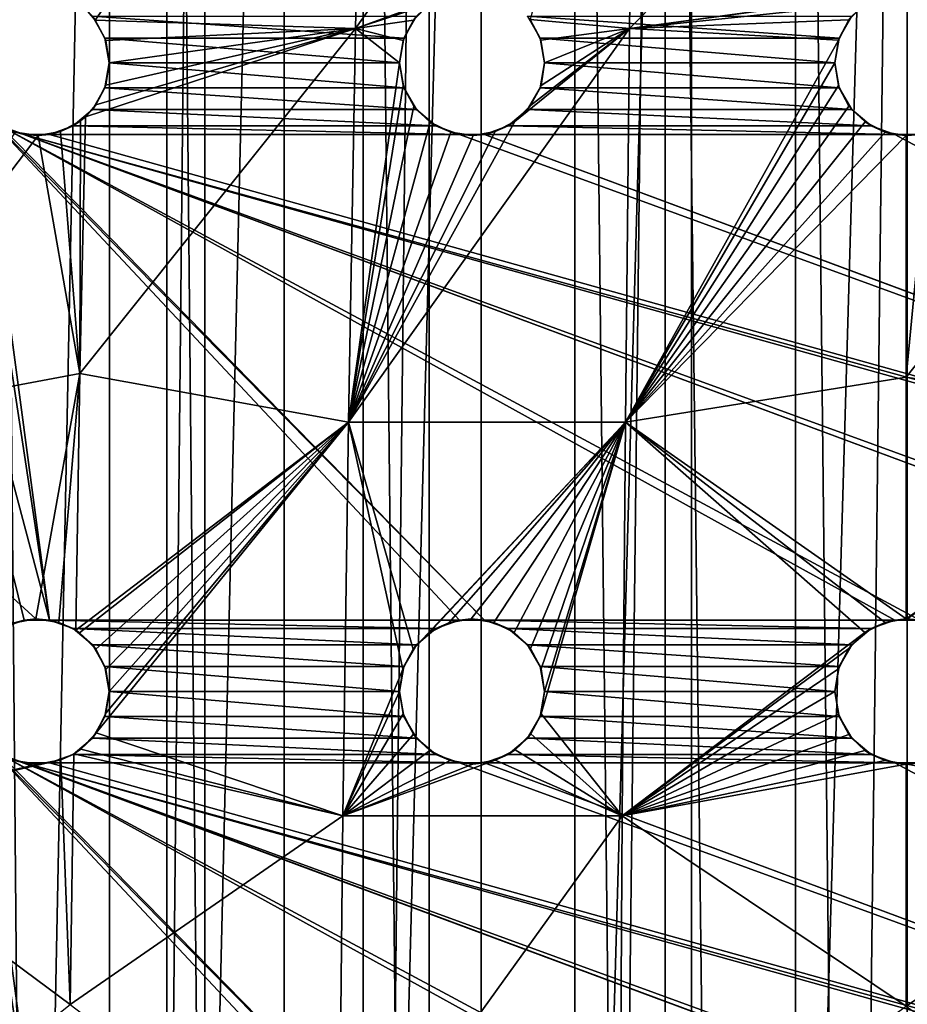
# Model space of a CAD drawing. Header units: millimetres. Extents: x -182 to 217, y -96 to 236.
# Tile 446 of 458: x 148 to 157, y 202 to 212. Entities that reach past the tile are written whole.
import ezdxf

# ---------------------------------------------------------------- set-up
doc = ezdxf.new("R2010")
doc.units = ezdxf.units.MM
doc.header["$LTSCALE"] = 52.148148
for name, color, linetype in [('1029', 7, 'CONTINUOUS'), ('1030', 7, 'CONTINUOUS'), ('1032', 7, 'CONTINUOUS'), ('1039', 7, 'CONTINUOUS'), ('1044', 7, 'CONTINUOUS'), ('1047', 7, 'CONTINUOUS'), ('1048', 7, 'CONTINUOUS'), ('1049', 7, 'CONTINUOUS'), ('1050', 7, 'CONTINUOUS'), ('1065', 7, 'CONTINUOUS'), ('1066', 7, 'CONTINUOUS'), ('1067', 7, 'CONTINUOUS'), ('1068', 7, 'CONTINUOUS'), ('1083', 7, 'CONTINUOUS'), ('1084', 7, 'CONTINUOUS'), ('1085', 7, 'CONTINUOUS'), ('1086', 7, 'CONTINUOUS'), ('1135', 7, 'CONTINUOUS')]:
    doc.layers.add(name, color=color, linetype=linetype)

msp = doc.modelspace()

# ---------------------------------------------------------------- linework, layer by layer
at = {"layer": '1029', "color": 7, "linetype": 'CONTINUOUS', "true_color": 0xaaaaaa}
for points in [[(149.986, 25.5, -8.256), (147.845, 25.5, -6.944), (149.986, 233.5, -8.256), (149.986, 25.5, -8.256)], [(149.986, 233.5, -8.256), (147.845, 25.5, -6.944), (147.845, 233.5, -6.944), (149.986, 233.5, -8.256)], [(152.306, 25.5, -9.217), (149.986, 25.5, -8.256), (152.306, 233.5, -9.217), (152.306, 25.5, -9.217)], [(152.306, 233.5, -9.217), (149.986, 25.5, -8.256), (149.986, 233.5, -8.256), (152.306, 233.5, -9.217)], [(154.747, 25.5, -9.803), (152.306, 25.5, -9.217), (154.747, 233.5, -9.803), (154.747, 25.5, -9.803)], [(154.747, 233.5, -9.803), (152.306, 25.5, -9.217), (152.306, 233.5, -9.217), (154.747, 233.5, -9.803)], [(157.25, 25.5, -10), (154.747, 25.5, -9.803), (157.25, 233.5, -10), (157.25, 25.5, -10)], [(157.25, 233.5, -10), (154.747, 25.5, -9.803), (154.747, 233.5, -9.803), (157.25, 233.5, -10)], [(159.753, 25.5, -9.803), (157.25, 25.5, -10), (159.753, 233.5, -9.803), (159.753, 25.5, -9.803)], [(159.753, 233.5, -9.803), (157.25, 25.5, -10), (157.25, 233.5, -10), (159.753, 233.5, -9.803)]]:
    msp.add_3dface(points, dxfattribs=at)
at = {"layer": '1030', "color": 7, "linetype": 'CONTINUOUS', "true_color": 0xaaaaaa}
for points in [[(147.845, 25.5, 18.944), (149.986, 25.5, 20.256), (149.986, 233.5, 20.256), (147.845, 25.5, 18.944)], [(147.845, 233.5, 18.944), (147.845, 25.5, 18.944), (149.986, 233.5, 20.256), (147.845, 233.5, 18.944)], [(149.986, 25.5, 20.256), (152.306, 25.5, 21.217), (152.306, 233.5, 21.217), (149.986, 25.5, 20.256)], [(149.986, 233.5, 20.256), (149.986, 25.5, 20.256), (152.306, 233.5, 21.217), (149.986, 233.5, 20.256)], [(152.306, 25.5, 21.217), (154.747, 25.5, 21.803), (154.747, 233.5, 21.803), (152.306, 25.5, 21.217)], [(152.306, 233.5, 21.217), (152.306, 25.5, 21.217), (154.747, 233.5, 21.803), (152.306, 233.5, 21.217)], [(154.747, 25.5, 21.803), (157.25, 25.5, 22), (154.747, 233.5, 21.803), (154.747, 25.5, 21.803)], [(154.747, 233.5, 21.803), (157.25, 25.5, 22), (157.25, 233.5, 22), (154.747, 233.5, 21.803)], [(157.25, 25.5, 22), (159.753, 25.5, 21.803), (157.25, 233.5, 22), (157.25, 25.5, 22)], [(157.25, 233.5, 22), (159.753, 25.5, 21.803), (159.753, 233.5, 21.803), (157.25, 233.5, 22)]]:
    msp.add_3dface(points, dxfattribs=at)
at = {"layer": '1032', "color": 7, "linetype": 'CONTINUOUS', "true_color": 0xaaaaaa}
for points in [[(147.768, 25.5, -4.3), (149.593, 25.5, -5.72), (147.768, 233.5, -4.3), (147.768, 25.5, -4.3)], [(149.593, 25.5, -5.72), (149.593, 233.5, -5.72), (147.768, 233.5, -4.3), (149.593, 25.5, -5.72)], [(149.593, 25.5, -5.72), (151.626, 25.5, -6.821), (149.593, 233.5, -5.72), (149.593, 25.5, -5.72)], [(151.626, 25.5, -6.821), (151.626, 233.5, -6.821), (149.593, 233.5, -5.72), (151.626, 25.5, -6.821)], [(151.626, 25.5, -6.821), (153.813, 25.5, -7.572), (151.626, 233.5, -6.821), (151.626, 25.5, -6.821)], [(153.813, 25.5, -7.572), (153.813, 233.5, -7.572), (151.626, 233.5, -6.821), (153.813, 25.5, -7.572)], [(153.813, 25.5, -7.572), (156.094, 25.5, -7.952), (153.813, 233.5, -7.572), (153.813, 25.5, -7.572)], [(156.094, 25.5, -7.952), (156.094, 233.5, -7.952), (153.813, 233.5, -7.572), (156.094, 25.5, -7.952)], [(156.094, 25.5, -7.952), (158.406, 25.5, -7.952), (156.094, 233.5, -7.952), (156.094, 25.5, -7.952)], [(158.406, 25.5, -7.952), (158.406, 233.5, -7.952), (156.094, 233.5, -7.952), (158.406, 25.5, -7.952)]]:
    msp.add_3dface(points, dxfattribs=at)
at = {"layer": '1039', "color": 7, "linetype": 'CONTINUOUS', "true_color": 0xc8c8c8}
for points in [[(144.601, 220.5, 12), (147.545, 211.743, 12), (148.38, 206.239, 12), (144.601, 220.5, 12)], [(144.601, 220.5, 12), (147.545, 205.243, 12), (148.38, 199.739, 12), (144.601, 220.5, 12)], [(147.875, 206.15, 12), (144.601, 220.5, 12), (148.12, 206.239, 12), (147.875, 206.15, 12)], [(148.12, 206.239, 12), (144.601, 220.5, 12), (148.38, 206.239, 12), (148.12, 206.239, 12)], [(144.601, 220.5, 12), (147.5, 199, 12), (148.12, 193.239, 12), (144.601, 220.5, 12)], [(147.875, 199.65, 12), (144.601, 220.5, 12), (148.12, 199.739, 12), (147.875, 199.65, 12)], [(148.12, 199.739, 12), (144.601, 220.5, 12), (148.38, 199.739, 12), (148.12, 199.739, 12)], [(147.875, 193.15, 12), (144.601, 220.5, 12), (148.12, 193.239, 12), (147.875, 193.15, 12)], [(148.955, 212.257, 12), (148.825, 212.482, 12), (152.045, 212.257, 12), (148.955, 212.257, 12)], [(152.045, 212.257, 12), (148.825, 212.482, 12), (152.175, 212.482, 12), (152.045, 212.257, 12)], [(153.455, 212.257, 12), (153.325, 212.482, 12), (156.545, 212.257, 12), (153.455, 212.257, 12)], [(156.545, 212.257, 12), (153.325, 212.482, 12), (156.675, 212.482, 12), (156.545, 212.257, 12)], [(149, 212, 12), (148.955, 212.257, 12), (152, 212, 12), (149, 212, 12)], [(152, 212, 12), (148.955, 212.257, 12), (152.045, 212.257, 12), (152, 212, 12)], [(153.5, 212, 12), (153.455, 212.257, 12), (156.5, 212, 12), (153.5, 212, 12)], [(156.5, 212, 12), (153.455, 212.257, 12), (156.545, 212.257, 12), (156.5, 212, 12)], [(148.955, 211.743, 12), (149, 212, 12), (152.045, 211.743, 12), (148.955, 211.743, 12)], [(152.045, 211.743, 12), (149, 212, 12), (152, 212, 12), (152.045, 211.743, 12)], [(153.455, 211.743, 12), (153.5, 212, 12), (156.545, 211.743, 12), (153.455, 211.743, 12)], [(156.545, 211.743, 12), (153.5, 212, 12), (156.5, 212, 12), (156.545, 211.743, 12)], [(147.545, 211.743, 12), (147.675, 211.518, 12), (148.38, 206.239, 12), (147.545, 211.743, 12)], [(148.825, 211.518, 12), (148.955, 211.743, 12), (152.175, 211.518, 12), (148.825, 211.518, 12)], [(152.175, 211.518, 12), (148.955, 211.743, 12), (152.045, 211.743, 12), (152.175, 211.518, 12)], [(153.325, 211.518, 12), (153.455, 211.743, 12), (156.675, 211.518, 12), (153.325, 211.518, 12)], [(156.675, 211.518, 12), (153.455, 211.743, 12), (156.545, 211.743, 12), (156.675, 211.518, 12)], [(147.675, 211.518, 12), (147.875, 211.35, 12), (152.88, 206.239, 12), (147.675, 211.518, 12)], [(148.38, 206.239, 12), (147.675, 211.518, 12), (152.62, 206.239, 12), (148.38, 206.239, 12)], [(152.62, 206.239, 12), (147.675, 211.518, 12), (152.88, 206.239, 12), (152.62, 206.239, 12)], [(148.625, 211.35, 12), (148.825, 211.518, 12), (152.375, 211.35, 12), (148.625, 211.35, 12)], [(152.375, 211.35, 12), (148.825, 211.518, 12), (152.175, 211.518, 12), (152.375, 211.35, 12)], [(153.125, 211.35, 12), (153.325, 211.518, 12), (156.875, 211.35, 12), (153.125, 211.35, 12)], [(156.875, 211.35, 12), (153.325, 211.518, 12), (156.675, 211.518, 12), (156.875, 211.35, 12)], [(152.88, 206.239, 12), (147.875, 211.35, 12), (157.12, 206.239, 12), (152.88, 206.239, 12)], [(157.12, 206.239, 12), (147.875, 211.35, 12), (157.38, 206.239, 12), (157.12, 206.239, 12)], [(157.38, 206.239, 12), (147.875, 211.35, 12), (161.62, 206.239, 12), (157.38, 206.239, 12)], [(147.875, 211.35, 12), (148.12, 211.261, 12), (161.62, 206.239, 12), (147.875, 211.35, 12)], [(148.12, 211.261, 12), (148.38, 211.261, 12), (166.38, 206.239, 12), (148.12, 211.261, 12)], [(161.88, 206.239, 12), (161.62, 206.239, 12), (148.12, 211.261, 12), (161.88, 206.239, 12)], [(161.88, 206.239, 12), (148.12, 211.261, 12), (166.12, 206.239, 12), (161.88, 206.239, 12)], [(166.12, 206.239, 12), (148.12, 211.261, 12), (166.38, 206.239, 12), (166.12, 206.239, 12)], [(148.38, 211.261, 12), (148.625, 211.35, 12), (152.62, 211.261, 12), (148.38, 211.261, 12)], [(148.38, 211.261, 12), (152.62, 211.261, 12), (166.38, 206.239, 12), (148.38, 211.261, 12)], [(152.62, 211.261, 12), (148.625, 211.35, 12), (152.375, 211.35, 12), (152.62, 211.261, 12)], [(152.62, 211.261, 12), (152.88, 211.261, 12), (166.38, 206.239, 12), (152.62, 211.261, 12)], [(152.88, 211.261, 12), (153.125, 211.35, 12), (157.12, 211.261, 12), (152.88, 211.261, 12)], [(166.625, 206.15, 12), (166.38, 206.239, 12), (152.88, 211.261, 12), (166.625, 206.15, 12)], [(152.88, 211.261, 12), (157.12, 211.261, 12), (166.625, 206.15, 12), (152.88, 211.261, 12)], [(157.12, 211.261, 12), (153.125, 211.35, 12), (156.875, 211.35, 12), (157.12, 211.261, 12)], [(157.12, 211.261, 12), (157.38, 211.261, 12), (166.625, 206.15, 12), (157.12, 211.261, 12)], [(148.625, 206.15, 12), (148.38, 206.239, 12), (152.375, 206.15, 12), (148.625, 206.15, 12)], [(152.375, 206.15, 12), (148.38, 206.239, 12), (152.62, 206.239, 12), (152.375, 206.15, 12)], [(153.125, 206.15, 12), (152.88, 206.239, 12), (156.875, 206.15, 12), (153.125, 206.15, 12)], [(156.875, 206.15, 12), (152.88, 206.239, 12), (157.12, 206.239, 12), (156.875, 206.15, 12)], [(148.825, 205.982, 12), (148.625, 206.15, 12), (152.175, 205.982, 12), (148.825, 205.982, 12)], [(152.175, 205.982, 12), (148.625, 206.15, 12), (152.375, 206.15, 12), (152.175, 205.982, 12)], [(153.325, 205.982, 12), (153.125, 206.15, 12), (156.675, 205.982, 12), (153.325, 205.982, 12)], [(156.675, 205.982, 12), (153.125, 206.15, 12), (156.875, 206.15, 12), (156.675, 205.982, 12)], [(148.955, 205.757, 12), (148.825, 205.982, 12), (152.045, 205.757, 12), (148.955, 205.757, 12)], [(152.045, 205.757, 12), (148.825, 205.982, 12), (152.175, 205.982, 12), (152.045, 205.757, 12)], [(153.455, 205.757, 12), (153.325, 205.982, 12), (156.545, 205.757, 12), (153.455, 205.757, 12)], [(156.545, 205.757, 12), (153.325, 205.982, 12), (156.675, 205.982, 12), (156.545, 205.757, 12)], [(149, 205.5, 12), (148.955, 205.757, 12), (152, 205.5, 12), (149, 205.5, 12)], [(152, 205.5, 12), (148.955, 205.757, 12), (152.045, 205.757, 12), (152, 205.5, 12)], [(153.5, 205.5, 12), (153.455, 205.757, 12), (156.5, 205.5, 12), (153.5, 205.5, 12)], [(156.5, 205.5, 12), (153.455, 205.757, 12), (156.545, 205.757, 12), (156.5, 205.5, 12)], [(148.955, 205.243, 12), (149, 205.5, 12), (152.045, 205.243, 12), (148.955, 205.243, 12)], [(152.045, 205.243, 12), (149, 205.5, 12), (152, 205.5, 12), (152.045, 205.243, 12)], [(153.455, 205.243, 12), (153.5, 205.5, 12), (156.545, 205.243, 12), (153.455, 205.243, 12)], [(156.545, 205.243, 12), (153.5, 205.5, 12), (156.5, 205.5, 12), (156.545, 205.243, 12)], [(147.545, 205.243, 12), (147.675, 205.018, 12), (148.38, 199.739, 12), (147.545, 205.243, 12)], [(148.825, 205.018, 12), (148.955, 205.243, 12), (152.175, 205.018, 12), (148.825, 205.018, 12)], [(152.175, 205.018, 12), (148.955, 205.243, 12), (152.045, 205.243, 12), (152.175, 205.018, 12)], [(153.325, 205.018, 12), (153.455, 205.243, 12), (156.675, 205.018, 12), (153.325, 205.018, 12)], [(156.675, 205.018, 12), (153.455, 205.243, 12), (156.545, 205.243, 12), (156.675, 205.018, 12)], [(147.675, 205.018, 12), (147.875, 204.85, 12), (152.88, 199.739, 12), (147.675, 205.018, 12)], [(148.38, 199.739, 12), (147.675, 205.018, 12), (152.62, 199.739, 12), (148.38, 199.739, 12)], [(152.62, 199.739, 12), (147.675, 205.018, 12), (152.88, 199.739, 12), (152.62, 199.739, 12)], [(148.625, 204.85, 12), (148.825, 205.018, 12), (152.375, 204.85, 12), (148.625, 204.85, 12)], [(152.375, 204.85, 12), (148.825, 205.018, 12), (152.175, 205.018, 12), (152.375, 204.85, 12)], [(153.125, 204.85, 12), (153.325, 205.018, 12), (156.875, 204.85, 12), (153.125, 204.85, 12)], [(156.875, 204.85, 12), (153.325, 205.018, 12), (156.675, 205.018, 12), (156.875, 204.85, 12)], [(152.88, 199.739, 12), (147.875, 204.85, 12), (157.12, 199.739, 12), (152.88, 199.739, 12)], [(157.12, 199.739, 12), (147.875, 204.85, 12), (157.38, 199.739, 12), (157.12, 199.739, 12)], [(157.38, 199.739, 12), (147.875, 204.85, 12), (161.62, 199.739, 12), (157.38, 199.739, 12)], [(147.875, 204.85, 12), (148.12, 204.761, 12), (161.62, 199.739, 12), (147.875, 204.85, 12)], [(148.38, 204.761, 12), (148.625, 204.85, 12), (152.62, 204.761, 12), (148.38, 204.761, 12)], [(152.62, 204.761, 12), (148.625, 204.85, 12), (152.375, 204.85, 12), (152.62, 204.761, 12)], [(152.88, 204.761, 12), (153.125, 204.85, 12), (157.12, 204.761, 12), (152.88, 204.761, 12)], [(157.12, 204.761, 12), (153.125, 204.85, 12), (156.875, 204.85, 12), (157.12, 204.761, 12)], [(148.12, 204.761, 12), (148.38, 204.761, 12), (166.38, 199.739, 12), (148.12, 204.761, 12)], [(161.88, 199.739, 12), (161.62, 199.739, 12), (148.12, 204.761, 12), (161.88, 199.739, 12)], [(161.88, 199.739, 12), (148.12, 204.761, 12), (166.12, 199.739, 12), (161.88, 199.739, 12)], [(166.12, 199.739, 12), (148.12, 204.761, 12), (166.38, 199.739, 12), (166.12, 199.739, 12)], [(148.38, 204.761, 12), (152.62, 204.761, 12), (166.38, 199.739, 12), (148.38, 204.761, 12)], [(152.62, 204.761, 12), (152.88, 204.761, 12), (166.38, 199.739, 12), (152.62, 204.761, 12)], [(166.625, 199.65, 12), (166.38, 199.739, 12), (152.88, 204.761, 12), (166.625, 199.65, 12)], [(152.88, 204.761, 12), (157.12, 204.761, 12), (166.625, 199.65, 12), (152.88, 204.761, 12)], [(157.12, 204.761, 12), (157.38, 204.761, 12), (166.625, 199.65, 12), (157.12, 204.761, 12)]]:
    msp.add_3dface(points, dxfattribs=at)
at = {"layer": '1044', "color": 7, "linetype": 'CONTINUOUS', "true_color": 0xc8c8c8}
for points in [[(146.073, 212.357, 14.852), (148.84, 215.352, 15.033), (146.148, 216.429, 14.462), (146.073, 212.357, 14.852)], [(148.855, 212.443, 15.545), (151.633, 216.429, 15.106), (148.778, 212.533, 15.513), (148.855, 212.443, 15.545)], [(151.544, 212.357, 16.041), (151.633, 216.429, 15.106), (148.855, 212.443, 15.545), (151.544, 212.357, 16.041)], [(151.544, 212.357, 16.041), (154.428, 216.429, 15.27), (151.633, 216.429, 15.106), (151.544, 212.357, 16.041)], [(154.428, 216.429, 15.27), (151.544, 212.357, 16.041), (152.513, 212.712, 16.088), (154.428, 216.429, 15.27)], [(154.377, 212.357, 16.345), (154.428, 216.429, 15.27), (153.352, 212.447, 16.238), (154.377, 212.357, 16.345)], [(154.377, 212.357, 16.345), (157.239, 215.25, 15.671), (154.428, 216.429, 15.27), (154.377, 212.357, 16.345)], [(148.84, 215.352, 15.033), (146.073, 212.357, 14.852), (148.006, 212.709, 15.315), (148.84, 215.352, 15.033)], [(157.238, 212.75, 16.348), (157.239, 215.25, 15.671), (154.377, 212.357, 16.345), (157.238, 212.75, 16.348)], [(152.513, 212.712, 16.088), (151.544, 212.357, 16.041), (152.308, 212.606, 16.088), (152.513, 212.712, 16.088)], [(157.238, 212.75, 16.348), (154.377, 212.357, 16.345), (157.022, 212.714, 16.356), (157.238, 212.75, 16.348)], [(157.022, 212.714, 16.356), (154.377, 212.357, 16.345), (156.814, 212.611, 16.381), (157.022, 212.714, 16.356)], [(152.308, 212.606, 16.088), (151.544, 212.357, 16.041), (152.144, 212.441, 16.104), (152.308, 212.606, 16.088)], [(156.814, 212.611, 16.381), (154.377, 212.357, 16.345), (156.647, 212.446, 16.42), (156.814, 212.611, 16.381)], [(148.963, 212.232, 15.603), (151.544, 212.357, 16.041), (148.855, 212.443, 15.545), (148.963, 212.232, 15.603)], [(152.144, 212.441, 16.104), (151.544, 212.357, 16.041), (152.037, 212.233, 16.136), (152.144, 212.441, 16.104)], [(153.462, 212.236, 16.298), (154.377, 212.357, 16.345), (153.352, 212.447, 16.238), (153.462, 212.236, 16.298)], [(156.647, 212.446, 16.42), (154.377, 212.357, 16.345), (156.538, 212.236, 16.471), (156.647, 212.446, 16.42)], [(151.471, 208.286, 16.807), (151.544, 212.357, 16.041), (148.694, 208.788, 16.053), (151.471, 208.286, 16.807)], [(148.694, 208.788, 16.053), (151.544, 212.357, 16.041), (148.752, 211.443, 15.682), (148.694, 208.788, 16.053)], [(148.752, 211.443, 15.682), (151.544, 212.357, 16.041), (148.861, 211.565, 15.688), (148.752, 211.443, 15.682)], [(148.861, 211.565, 15.688), (151.544, 212.357, 16.041), (148.964, 211.77, 15.679), (148.861, 211.565, 15.688)], [(149, 212, 15.649), (151.544, 212.357, 16.041), (148.963, 212.232, 15.603), (149, 212, 15.649)], [(148.964, 211.77, 15.679), (151.544, 212.357, 16.041), (149, 212, 15.649), (148.964, 211.77, 15.679)], [(154.335, 208.286, 17.225), (154.377, 212.357, 16.345), (151.471, 208.286, 16.807), (154.335, 208.286, 17.225)], [(151.471, 208.286, 16.807), (154.377, 212.357, 16.345), (153.193, 211.395, 16.46), (151.471, 208.286, 16.807)], [(151.544, 212.357, 16.041), (151.471, 208.286, 16.807), (152, 212, 16.181), (151.544, 212.357, 16.041)], [(151.544, 212.357, 16.041), (152, 212, 16.181), (152.037, 212.233, 16.136), (151.544, 212.357, 16.041)], [(153.193, 211.395, 16.46), (154.377, 212.357, 16.345), (153.356, 211.558, 16.442), (153.193, 211.395, 16.46)], [(153.356, 211.558, 16.442), (154.377, 212.357, 16.345), (153.463, 211.766, 16.406), (153.356, 211.558, 16.442)], [(153.5, 212, 16.356), (154.377, 212.357, 16.345), (153.462, 212.236, 16.298), (153.5, 212, 16.356)], [(153.463, 211.766, 16.406), (154.377, 212.357, 16.345), (153.5, 212, 16.356), (153.463, 211.766, 16.406)], [(154.377, 212.357, 16.345), (154.335, 208.286, 17.225), (156.538, 212.236, 16.471), (154.377, 212.357, 16.345)], [(160.142, 208.286, 17.227), (160.1, 212.357, 16.347), (157.238, 208.75, 17.27), (160.142, 208.286, 17.227)], [(157.238, 208.75, 17.27), (160.1, 212.357, 16.347), (157.478, 211.285, 16.708), (157.238, 208.75, 17.27)], [(156.538, 212.236, 16.471), (154.335, 208.286, 17.225), (156.5, 212, 16.528), (156.538, 212.236, 16.471)], [(152, 212, 16.181), (151.471, 208.286, 16.807), (152.038, 211.766, 16.236), (152, 212, 16.181)], [(156.5, 212, 16.528), (154.335, 208.286, 17.225), (156.538, 211.765, 16.587), (156.5, 212, 16.528)], [(152.038, 211.766, 16.236), (151.471, 208.286, 16.807), (152.147, 211.554, 16.296), (152.038, 211.766, 16.236)], [(156.538, 211.765, 16.587), (154.335, 208.286, 17.225), (156.647, 211.554, 16.639), (156.538, 211.765, 16.587)], [(152.147, 211.554, 16.296), (151.471, 208.286, 16.807), (152.317, 211.388, 16.355), (152.147, 211.554, 16.296)], [(156.647, 211.554, 16.639), (154.335, 208.286, 17.225), (156.815, 211.389, 16.681), (156.647, 211.554, 16.639)], [(148.496, 211.292, 15.643), (148.694, 208.788, 16.053), (148.701, 211.401, 15.676), (148.496, 211.292, 15.643)], [(148.694, 208.788, 16.053), (148.752, 211.443, 15.682), (148.701, 211.401, 15.676), (148.694, 208.788, 16.053)], [(152.988, 211.289, 16.46), (151.471, 208.286, 16.807), (153.193, 211.395, 16.46), (152.988, 211.289, 16.46)], [(152.317, 211.388, 16.355), (151.471, 208.286, 16.807), (152.529, 211.283, 16.405), (152.317, 211.388, 16.355)], [(156.815, 211.389, 16.681), (154.335, 208.286, 17.225), (157.022, 211.285, 16.708), (156.815, 211.389, 16.681)], [(148.027, 211.284, 15.524), (146.012, 208.286, 15.172), (148.264, 211.25, 15.59), (148.027, 211.284, 15.524)], [(148.264, 211.25, 15.59), (148.694, 208.788, 16.053), (148.496, 211.292, 15.643), (148.264, 211.25, 15.59)], [(152.76, 211.25, 16.441), (151.471, 208.286, 16.807), (152.988, 211.289, 16.46), (152.76, 211.25, 16.441)], [(152.529, 211.283, 16.405), (151.471, 208.286, 16.807), (152.76, 211.25, 16.441), (152.529, 211.283, 16.405)], [(154.335, 208.286, 17.225), (157.238, 211.25, 16.717), (157.022, 211.285, 16.708), (154.335, 208.286, 17.225)], [(157.25, 211.25, 16.717), (157.238, 208.75, 17.27), (157.478, 211.285, 16.708), (157.25, 211.25, 16.717)], [(146.012, 208.286, 15.172), (148.694, 208.788, 16.053), (148.264, 211.25, 15.59), (146.012, 208.286, 15.172)], [(157.238, 208.75, 17.27), (157.238, 211.25, 16.717), (154.335, 208.286, 17.225), (157.238, 208.75, 17.27)], [(157.238, 211.25, 16.717), (157.238, 208.75, 17.27), (157.25, 211.25, 16.717), (157.238, 211.25, 16.717)], [(148.694, 208.788, 16.053), (146.012, 208.286, 15.172), (148.239, 206.25, 16.217), (148.694, 208.788, 16.053)], [(148.479, 206.214, 16.304), (148.694, 208.788, 16.053), (148.239, 206.25, 16.217), (148.479, 206.214, 16.304)], [(148.652, 206.133, 16.372), (148.694, 208.788, 16.053), (148.479, 206.214, 16.304), (148.652, 206.133, 16.372)], [(148.652, 206.133, 16.372), (151.471, 208.286, 16.807), (148.694, 208.788, 16.053), (148.652, 206.133, 16.372)], [(157.238, 206.25, 17.747), (157.238, 208.75, 17.27), (154.335, 208.286, 17.225), (157.238, 206.25, 17.747)], [(157.238, 206.25, 17.747), (160.142, 208.286, 17.227), (157.238, 208.75, 17.27), (157.238, 206.25, 17.747)], [(148.239, 206.25, 16.217), (146.012, 208.286, 15.172), (148.001, 206.207, 16.136), (148.239, 206.25, 16.217)], [(148.693, 206.105, 16.389), (151.471, 208.286, 16.807), (148.652, 206.133, 16.372), (148.693, 206.105, 16.389)], [(148.86, 205.937, 16.464), (151.471, 208.286, 16.807), (148.693, 206.105, 16.389), (148.86, 205.937, 16.464)], [(148.965, 205.728, 16.522), (151.471, 208.286, 16.807), (148.86, 205.937, 16.464), (148.965, 205.728, 16.522)], [(151.414, 204.214, 17.402), (151.471, 208.286, 16.807), (148.865, 205.071, 16.563), (151.414, 204.214, 17.402)], [(148.865, 205.071, 16.563), (151.471, 208.286, 16.807), (148.965, 205.275, 16.574), (148.865, 205.071, 16.563)], [(148.965, 205.275, 16.574), (151.471, 208.286, 16.807), (149, 205.5, 16.56), (148.965, 205.275, 16.574)], [(149, 205.5, 16.56), (151.471, 208.286, 16.807), (148.965, 205.728, 16.522), (149, 205.5, 16.56)], [(151.471, 208.286, 16.807), (151.414, 204.214, 17.402), (152.036, 205.73, 17.327), (151.471, 208.286, 16.807)], [(154.335, 208.286, 17.225), (151.471, 208.286, 16.807), (152.141, 205.937, 17.317), (154.335, 208.286, 17.225)], [(152.141, 205.937, 17.317), (151.471, 208.286, 16.807), (152.036, 205.73, 17.327), (152.141, 205.937, 17.317)], [(152.304, 206.103, 17.322), (154.335, 208.286, 17.225), (152.141, 205.937, 17.317), (152.304, 206.103, 17.322)], [(152.511, 206.211, 17.342), (154.335, 208.286, 17.225), (152.304, 206.103, 17.322), (152.511, 206.211, 17.342)], [(152.742, 206.25, 17.376), (154.335, 208.286, 17.225), (152.511, 206.211, 17.342), (152.742, 206.25, 17.376)], [(152.976, 206.215, 17.419), (154.335, 208.286, 17.225), (152.742, 206.25, 17.376), (152.976, 206.215, 17.419)], [(153.187, 206.11, 17.469), (154.335, 208.286, 17.225), (152.976, 206.215, 17.419), (153.187, 206.11, 17.469)], [(153.355, 205.944, 17.52), (154.335, 208.286, 17.225), (153.187, 206.11, 17.469), (153.355, 205.944, 17.52)], [(153.463, 205.733, 17.569), (154.335, 208.286, 17.225), (153.355, 205.944, 17.52), (153.463, 205.733, 17.569)], [(154.302, 204.214, 17.908), (154.335, 208.286, 17.225), (153.463, 205.268, 17.642), (154.302, 204.214, 17.908)], [(153.463, 205.268, 17.642), (154.335, 208.286, 17.225), (153.5, 205.5, 17.611), (153.463, 205.268, 17.642)], [(153.5, 205.5, 17.611), (154.335, 208.286, 17.225), (153.463, 205.733, 17.569), (153.5, 205.5, 17.611)], [(154.335, 208.286, 17.225), (154.302, 204.214, 17.908), (156.812, 206.109, 17.768), (154.335, 208.286, 17.225)], [(157.238, 206.25, 17.747), (154.335, 208.286, 17.225), (157.02, 206.214, 17.752), (157.238, 206.25, 17.747)], [(157.02, 206.214, 17.752), (154.335, 208.286, 17.225), (156.812, 206.109, 17.768), (157.02, 206.214, 17.752)], [(157.25, 206.25, 17.747), (160.142, 208.286, 17.227), (157.238, 206.25, 17.747), (157.25, 206.25, 17.747)], [(156.812, 206.109, 17.768), (154.302, 204.214, 17.908), (156.645, 205.943, 17.793), (156.812, 206.109, 17.768)], [(156.645, 205.943, 17.793), (154.302, 204.214, 17.908), (156.537, 205.734, 17.826), (156.645, 205.943, 17.793)], [(151.414, 204.214, 17.402), (152, 205.5, 17.354), (152.036, 205.73, 17.327), (151.414, 204.214, 17.402)], [(156.537, 205.734, 17.826), (154.302, 204.214, 17.908), (156.5, 205.5, 17.864), (156.537, 205.734, 17.826)], [(152, 205.5, 17.354), (151.414, 204.214, 17.402), (152.037, 205.269, 17.395), (152, 205.5, 17.354)], [(156.5, 205.5, 17.864), (154.302, 204.214, 17.908), (156.537, 205.267, 17.904), (156.5, 205.5, 17.864)], [(152.037, 205.269, 17.395), (151.414, 204.214, 17.402), (152.144, 205.058, 17.447), (152.037, 205.269, 17.395)], [(153.358, 205.061, 17.658), (154.302, 204.214, 17.908), (153.463, 205.268, 17.642), (153.358, 205.061, 17.658)], [(156.537, 205.267, 17.904), (154.302, 204.214, 17.908), (156.645, 205.057, 17.94), (156.537, 205.267, 17.904)], [(148.706, 204.905, 16.526), (151.414, 204.214, 17.402), (148.865, 205.071, 16.563), (148.706, 204.905, 16.526)], [(152.144, 205.058, 17.447), (151.414, 204.214, 17.402), (152.312, 204.891, 17.503), (152.144, 205.058, 17.447)], [(153.195, 204.896, 17.657), (154.302, 204.214, 17.908), (153.358, 205.061, 17.658), (153.195, 204.896, 17.657)], [(156.645, 205.057, 17.94), (154.302, 204.214, 17.908), (156.812, 204.891, 17.97), (156.645, 205.057, 17.94)], [(148.596, 202.265, 16.736), (148.634, 204.856, 16.506), (148.5, 204.793, 16.464), (148.596, 202.265, 16.736)], [(148.596, 202.265, 16.736), (151.414, 204.214, 17.402), (148.634, 204.856, 16.506), (148.596, 202.265, 16.736)], [(148.634, 204.856, 16.506), (151.414, 204.214, 17.402), (148.706, 204.905, 16.526), (148.634, 204.856, 16.506)], [(152.312, 204.891, 17.503), (151.414, 204.214, 17.402), (152.525, 204.785, 17.559), (152.312, 204.891, 17.503)], [(152.989, 204.789, 17.64), (154.302, 204.214, 17.908), (153.195, 204.896, 17.657), (152.989, 204.789, 17.64)], [(156.812, 204.891, 17.97), (154.302, 204.214, 17.908), (157.02, 204.786, 17.989), (156.812, 204.891, 17.97)], [(145.965, 204.214, 15.42), (148.596, 202.265, 16.736), (148.5, 204.793, 16.464), (145.965, 204.214, 15.42)], [(148.262, 204.75, 16.381), (145.965, 204.214, 15.42), (148.5, 204.793, 16.464), (148.262, 204.75, 16.381)], [(148.02, 204.786, 16.286), (145.965, 204.214, 15.42), (148.262, 204.75, 16.381), (148.02, 204.786, 16.286)], [(151.414, 204.214, 17.402), (154.302, 204.214, 17.908), (152.989, 204.789, 17.64), (151.414, 204.214, 17.402)], [(152.759, 204.75, 17.606), (151.414, 204.214, 17.402), (152.989, 204.789, 17.64), (152.759, 204.75, 17.606)], [(152.525, 204.785, 17.559), (151.414, 204.214, 17.402), (152.759, 204.75, 17.606), (152.525, 204.785, 17.559)], [(154.302, 204.214, 17.908), (157.238, 204.75, 17.996), (157.02, 204.786, 17.989), (154.302, 204.214, 17.908)], [(157.238, 202.245, 18.35), (157.238, 204.75, 17.996), (154.302, 204.214, 17.908), (157.238, 202.245, 18.35)], [(157.238, 202.245, 18.35), (160.174, 204.214, 17.911), (157.25, 204.75, 17.996), (157.238, 202.245, 18.35)], [(157.238, 204.75, 17.996), (157.238, 202.245, 18.35), (157.25, 204.75, 17.996), (157.238, 204.75, 17.996)], [(157.25, 204.75, 17.996), (160.174, 204.214, 17.911), (157.48, 204.786, 17.989), (157.25, 204.75, 17.996)], [(145.93, 200.143, 15.598), (148.596, 202.265, 16.736), (145.965, 204.214, 15.42), (145.93, 200.143, 15.598)], [(151.374, 200.143, 17.827), (151.414, 204.214, 17.402), (148.596, 202.265, 16.736), (151.374, 200.143, 17.827)], [(154.279, 200.143, 18.397), (154.302, 204.214, 17.908), (151.374, 200.143, 17.827), (154.279, 200.143, 18.397)], [(151.374, 200.143, 17.827), (154.302, 204.214, 17.908), (151.414, 204.214, 17.402), (151.374, 200.143, 17.827)], [(154.279, 200.143, 18.397), (157.238, 202.245, 18.35), (154.302, 204.214, 17.908), (154.279, 200.143, 18.397)], [(160.197, 200.143, 18.4), (160.174, 204.214, 17.911), (157.238, 202.245, 18.35), (160.197, 200.143, 18.4)]]:
    msp.add_3dface(points, dxfattribs=at)
at = {"layer": '1047', "color": 7, "linetype": 'CONTINUOUS', "true_color": 0xc8c8c8}
for points in [[(148.825, 212.482, 12), (148.855, 212.443, 15.545), (148.778, 212.533, 15.513), (148.825, 212.482, 12)], [(148.825, 212.482, 12), (148.955, 212.257, 12), (148.855, 212.443, 15.545), (148.825, 212.482, 12)], [(148.955, 212.257, 12), (148.963, 212.232, 15.603), (148.855, 212.443, 15.545), (148.955, 212.257, 12)], [(148.955, 212.257, 12), (149, 212, 12), (148.963, 212.232, 15.603), (148.955, 212.257, 12)], [(149, 212, 12), (149, 212, 15.649), (148.963, 212.232, 15.603), (149, 212, 12)]]:
    msp.add_3dface(points, dxfattribs=at)
at = {"layer": '1048', "color": 7, "linetype": 'CONTINUOUS', "true_color": 0xc8c8c8}
for points in [[(149, 212, 12), (148.955, 211.743, 12), (149, 212, 15.649), (149, 212, 12)], [(148.955, 211.743, 12), (148.964, 211.77, 15.679), (149, 212, 15.649), (148.955, 211.743, 12)], [(148.955, 211.743, 12), (148.861, 211.565, 15.688), (148.964, 211.77, 15.679), (148.955, 211.743, 12)], [(148.955, 211.743, 12), (148.825, 211.518, 12), (148.861, 211.565, 15.688), (148.955, 211.743, 12)], [(148.825, 211.518, 12), (148.752, 211.443, 15.682), (148.861, 211.565, 15.688), (148.825, 211.518, 12)], [(148.825, 211.518, 12), (148.625, 211.35, 12), (148.752, 211.443, 15.682), (148.825, 211.518, 12)], [(148.625, 211.35, 12), (148.496, 211.292, 15.643), (148.701, 211.401, 15.676), (148.625, 211.35, 12)], [(148.752, 211.443, 15.682), (148.625, 211.35, 12), (148.701, 211.401, 15.676), (148.752, 211.443, 15.682)], [(148.12, 211.261, 12), (147.875, 211.35, 12), (148.027, 211.284, 15.524), (148.12, 211.261, 12)], [(148.12, 211.261, 12), (148.027, 211.284, 15.524), (148.264, 211.25, 15.59), (148.12, 211.261, 12)], [(148.38, 211.261, 12), (148.12, 211.261, 12), (148.264, 211.25, 15.59), (148.38, 211.261, 12)], [(148.38, 211.261, 12), (148.264, 211.25, 15.59), (148.496, 211.292, 15.643), (148.38, 211.261, 12)], [(148.625, 211.35, 12), (148.38, 211.261, 12), (148.496, 211.292, 15.643), (148.625, 211.35, 12)]]:
    msp.add_3dface(points, dxfattribs=at)
at = {"layer": '1049', "color": 7, "linetype": 'CONTINUOUS', "true_color": 0xc8c8c8}
for points in [[(147.875, 206.15, 12), (148.12, 206.239, 12), (148.001, 206.207, 16.136), (147.875, 206.15, 12)], [(148.12, 206.239, 12), (148.239, 206.25, 16.217), (148.001, 206.207, 16.136), (148.12, 206.239, 12)], [(148.12, 206.239, 12), (148.38, 206.239, 12), (148.239, 206.25, 16.217), (148.12, 206.239, 12)], [(148.38, 206.239, 12), (148.479, 206.214, 16.304), (148.239, 206.25, 16.217), (148.38, 206.239, 12)], [(148.38, 206.239, 12), (148.625, 206.15, 12), (148.479, 206.214, 16.304), (148.38, 206.239, 12)], [(148.625, 206.15, 12), (148.652, 206.133, 16.372), (148.479, 206.214, 16.304), (148.625, 206.15, 12)], [(148.625, 206.15, 12), (148.825, 205.982, 12), (148.652, 206.133, 16.372), (148.625, 206.15, 12)], [(148.825, 205.982, 12), (148.693, 206.105, 16.389), (148.652, 206.133, 16.372), (148.825, 205.982, 12)], [(148.825, 205.982, 12), (148.86, 205.937, 16.464), (148.693, 206.105, 16.389), (148.825, 205.982, 12)], [(148.825, 205.982, 12), (148.955, 205.757, 12), (148.86, 205.937, 16.464), (148.825, 205.982, 12)], [(148.955, 205.757, 12), (148.965, 205.728, 16.522), (148.86, 205.937, 16.464), (148.955, 205.757, 12)], [(148.955, 205.757, 12), (149, 205.5, 12), (148.965, 205.728, 16.522), (148.955, 205.757, 12)], [(149, 205.5, 12), (149, 205.5, 16.56), (148.965, 205.728, 16.522), (149, 205.5, 12)]]:
    msp.add_3dface(points, dxfattribs=at)
at = {"layer": '1050', "color": 7, "linetype": 'CONTINUOUS', "true_color": 0xc8c8c8}
for points in [[(149, 205.5, 12), (148.955, 205.243, 12), (149, 205.5, 16.56), (149, 205.5, 12)], [(148.955, 205.243, 12), (148.965, 205.275, 16.574), (149, 205.5, 16.56), (148.955, 205.243, 12)], [(148.955, 205.243, 12), (148.865, 205.071, 16.563), (148.965, 205.275, 16.574), (148.955, 205.243, 12)], [(148.955, 205.243, 12), (148.825, 205.018, 12), (148.865, 205.071, 16.563), (148.955, 205.243, 12)], [(148.825, 205.018, 12), (148.706, 204.905, 16.526), (148.865, 205.071, 16.563), (148.825, 205.018, 12)], [(148.825, 205.018, 12), (148.625, 204.85, 12), (148.706, 204.905, 16.526), (148.825, 205.018, 12)], [(148.12, 204.761, 12), (147.875, 204.85, 12), (148.02, 204.786, 16.286), (148.12, 204.761, 12)], [(148.625, 204.85, 12), (148.38, 204.761, 12), (148.5, 204.793, 16.464), (148.625, 204.85, 12)], [(148.634, 204.856, 16.506), (148.625, 204.85, 12), (148.5, 204.793, 16.464), (148.634, 204.856, 16.506)], [(148.625, 204.85, 12), (148.634, 204.856, 16.506), (148.706, 204.905, 16.526), (148.625, 204.85, 12)], [(148.12, 204.761, 12), (148.02, 204.786, 16.286), (148.262, 204.75, 16.381), (148.12, 204.761, 12)], [(148.38, 204.761, 12), (148.12, 204.761, 12), (148.262, 204.75, 16.381), (148.38, 204.761, 12)], [(148.38, 204.761, 12), (148.262, 204.75, 16.381), (148.5, 204.793, 16.464), (148.38, 204.761, 12)]]:
    msp.add_3dface(points, dxfattribs=at)
at = {"layer": '1065', "color": 7, "linetype": 'CONTINUOUS', "true_color": 0xc8c8c8}
for points in [[(152.175, 212.482, 12), (152.308, 212.606, 16.088), (152.144, 212.441, 16.104), (152.175, 212.482, 12)], [(152.045, 212.257, 12), (152.175, 212.482, 12), (152.144, 212.441, 16.104), (152.045, 212.257, 12)], [(153.325, 212.482, 12), (153.455, 212.257, 12), (153.352, 212.447, 16.238), (153.325, 212.482, 12)], [(152.045, 212.257, 12), (152.144, 212.441, 16.104), (152.037, 212.233, 16.136), (152.045, 212.257, 12)], [(153.455, 212.257, 12), (153.462, 212.236, 16.298), (153.352, 212.447, 16.238), (153.455, 212.257, 12)], [(152, 212, 12), (152.045, 212.257, 12), (152, 212, 16.181), (152, 212, 12)], [(152, 212, 16.181), (152.045, 212.257, 12), (152.037, 212.233, 16.136), (152, 212, 16.181)], [(153.455, 212.257, 12), (153.5, 212, 12), (153.462, 212.236, 16.298), (153.455, 212.257, 12)], [(153.5, 212, 12), (153.5, 212, 16.356), (153.462, 212.236, 16.298), (153.5, 212, 12)]]:
    msp.add_3dface(points, dxfattribs=at)
at = {"layer": '1066', "color": 7, "linetype": 'CONTINUOUS', "true_color": 0xc8c8c8}
for points in [[(152.045, 211.743, 12), (152, 212, 12), (152.038, 211.766, 16.236), (152.045, 211.743, 12)], [(152, 212, 12), (152, 212, 16.181), (152.038, 211.766, 16.236), (152, 212, 12)], [(153.5, 212, 12), (153.455, 211.743, 12), (153.5, 212, 16.356), (153.5, 212, 12)], [(153.455, 211.743, 12), (153.463, 211.766, 16.406), (153.5, 212, 16.356), (153.455, 211.743, 12)], [(152.045, 211.743, 12), (152.038, 211.766, 16.236), (152.147, 211.554, 16.296), (152.045, 211.743, 12)], [(152.175, 211.518, 12), (152.045, 211.743, 12), (152.147, 211.554, 16.296), (152.175, 211.518, 12)], [(153.455, 211.743, 12), (153.325, 211.518, 12), (153.356, 211.558, 16.442), (153.455, 211.743, 12)], [(153.455, 211.743, 12), (153.356, 211.558, 16.442), (153.463, 211.766, 16.406), (153.455, 211.743, 12)], [(152.175, 211.518, 12), (152.147, 211.554, 16.296), (152.317, 211.388, 16.355), (152.175, 211.518, 12)], [(152.375, 211.35, 12), (152.175, 211.518, 12), (152.317, 211.388, 16.355), (152.375, 211.35, 12)], [(153.325, 211.518, 12), (153.125, 211.35, 12), (153.193, 211.395, 16.46), (153.325, 211.518, 12)], [(153.325, 211.518, 12), (153.193, 211.395, 16.46), (153.356, 211.558, 16.442), (153.325, 211.518, 12)], [(152.375, 211.35, 12), (152.317, 211.388, 16.355), (152.529, 211.283, 16.405), (152.375, 211.35, 12)], [(153.125, 211.35, 12), (152.988, 211.289, 16.46), (153.193, 211.395, 16.46), (153.125, 211.35, 12)], [(152.62, 211.261, 12), (152.375, 211.35, 12), (152.529, 211.283, 16.405), (152.62, 211.261, 12)], [(152.62, 211.261, 12), (152.529, 211.283, 16.405), (152.76, 211.25, 16.441), (152.62, 211.261, 12)], [(152.88, 211.261, 12), (152.62, 211.261, 12), (152.76, 211.25, 16.441), (152.88, 211.261, 12)], [(152.88, 211.261, 12), (152.76, 211.25, 16.441), (152.988, 211.289, 16.46), (152.88, 211.261, 12)], [(153.125, 211.35, 12), (152.88, 211.261, 12), (152.988, 211.289, 16.46), (153.125, 211.35, 12)]]:
    msp.add_3dface(points, dxfattribs=at)
at = {"layer": '1067', "color": 7, "linetype": 'CONTINUOUS', "true_color": 0xc8c8c8}
for points in [[(152.375, 206.15, 12), (152.511, 206.211, 17.342), (152.304, 206.103, 17.322), (152.375, 206.15, 12)], [(152.375, 206.15, 12), (152.62, 206.239, 12), (152.511, 206.211, 17.342), (152.375, 206.15, 12)], [(152.62, 206.239, 12), (152.742, 206.25, 17.376), (152.511, 206.211, 17.342), (152.62, 206.239, 12)], [(152.62, 206.239, 12), (152.88, 206.239, 12), (152.742, 206.25, 17.376), (152.62, 206.239, 12)], [(152.88, 206.239, 12), (152.976, 206.215, 17.419), (152.742, 206.25, 17.376), (152.88, 206.239, 12)], [(152.88, 206.239, 12), (153.125, 206.15, 12), (152.976, 206.215, 17.419), (152.88, 206.239, 12)], [(153.125, 206.15, 12), (153.187, 206.11, 17.469), (152.976, 206.215, 17.419), (153.125, 206.15, 12)], [(152.175, 205.982, 12), (152.304, 206.103, 17.322), (152.141, 205.937, 17.317), (152.175, 205.982, 12)], [(152.175, 205.982, 12), (152.375, 206.15, 12), (152.304, 206.103, 17.322), (152.175, 205.982, 12)], [(153.125, 206.15, 12), (153.325, 205.982, 12), (153.187, 206.11, 17.469), (153.125, 206.15, 12)], [(153.325, 205.982, 12), (153.355, 205.944, 17.52), (153.187, 206.11, 17.469), (153.325, 205.982, 12)], [(152.045, 205.757, 12), (152.175, 205.982, 12), (152.141, 205.937, 17.317), (152.045, 205.757, 12)], [(153.325, 205.982, 12), (153.455, 205.757, 12), (153.355, 205.944, 17.52), (153.325, 205.982, 12)], [(152.045, 205.757, 12), (152.141, 205.937, 17.317), (152.036, 205.73, 17.327), (152.045, 205.757, 12)], [(153.455, 205.757, 12), (153.463, 205.733, 17.569), (153.355, 205.944, 17.52), (153.455, 205.757, 12)], [(152, 205.5, 12), (152.045, 205.757, 12), (152, 205.5, 17.354), (152, 205.5, 12)], [(152, 205.5, 17.354), (152.045, 205.757, 12), (152.036, 205.73, 17.327), (152, 205.5, 17.354)], [(153.455, 205.757, 12), (153.5, 205.5, 12), (153.463, 205.733, 17.569), (153.455, 205.757, 12)], [(153.5, 205.5, 12), (153.5, 205.5, 17.611), (153.463, 205.733, 17.569), (153.5, 205.5, 12)]]:
    msp.add_3dface(points, dxfattribs=at)
at = {"layer": '1068', "color": 7, "linetype": 'CONTINUOUS', "true_color": 0xc8c8c8}
for points in [[(152.045, 205.243, 12), (152, 205.5, 12), (152.037, 205.269, 17.395), (152.045, 205.243, 12)], [(152, 205.5, 12), (152, 205.5, 17.354), (152.037, 205.269, 17.395), (152, 205.5, 12)], [(153.5, 205.5, 12), (153.455, 205.243, 12), (153.5, 205.5, 17.611), (153.5, 205.5, 12)], [(153.455, 205.243, 12), (153.463, 205.268, 17.642), (153.5, 205.5, 17.611), (153.455, 205.243, 12)], [(152.045, 205.243, 12), (152.037, 205.269, 17.395), (152.144, 205.058, 17.447), (152.045, 205.243, 12)], [(153.455, 205.243, 12), (153.358, 205.061, 17.658), (153.463, 205.268, 17.642), (153.455, 205.243, 12)], [(152.175, 205.018, 12), (152.045, 205.243, 12), (152.144, 205.058, 17.447), (152.175, 205.018, 12)], [(153.455, 205.243, 12), (153.325, 205.018, 12), (153.358, 205.061, 17.658), (153.455, 205.243, 12)], [(152.175, 205.018, 12), (152.144, 205.058, 17.447), (152.312, 204.891, 17.503), (152.175, 205.018, 12)], [(153.325, 205.018, 12), (153.195, 204.896, 17.657), (153.358, 205.061, 17.658), (153.325, 205.018, 12)], [(152.375, 204.85, 12), (152.175, 205.018, 12), (152.312, 204.891, 17.503), (152.375, 204.85, 12)], [(153.325, 205.018, 12), (153.125, 204.85, 12), (153.195, 204.896, 17.657), (153.325, 205.018, 12)], [(152.375, 204.85, 12), (152.312, 204.891, 17.503), (152.525, 204.785, 17.559), (152.375, 204.85, 12)], [(152.62, 204.761, 12), (152.375, 204.85, 12), (152.525, 204.785, 17.559), (152.62, 204.761, 12)], [(153.125, 204.85, 12), (152.88, 204.761, 12), (152.989, 204.789, 17.64), (153.125, 204.85, 12)], [(153.125, 204.85, 12), (152.989, 204.789, 17.64), (153.195, 204.896, 17.657), (153.125, 204.85, 12)], [(152.62, 204.761, 12), (152.525, 204.785, 17.559), (152.759, 204.75, 17.606), (152.62, 204.761, 12)], [(152.88, 204.761, 12), (152.62, 204.761, 12), (152.759, 204.75, 17.606), (152.88, 204.761, 12)], [(152.88, 204.761, 12), (152.759, 204.75, 17.606), (152.989, 204.789, 17.64), (152.88, 204.761, 12)]]:
    msp.add_3dface(points, dxfattribs=at)
at = {"layer": '1083', "color": 7, "linetype": 'CONTINUOUS', "true_color": 0xc8c8c8}
for points in [[(156.675, 212.482, 12), (156.814, 212.611, 16.381), (156.647, 212.446, 16.42), (156.675, 212.482, 12)], [(156.545, 212.257, 12), (156.675, 212.482, 12), (156.647, 212.446, 16.42), (156.545, 212.257, 12)], [(156.545, 212.257, 12), (156.647, 212.446, 16.42), (156.538, 212.236, 16.471), (156.545, 212.257, 12)], [(156.5, 212, 12), (156.545, 212.257, 12), (156.5, 212, 16.528), (156.5, 212, 12)], [(156.545, 212.257, 12), (156.538, 212.236, 16.471), (156.5, 212, 16.528), (156.545, 212.257, 12)]]:
    msp.add_3dface(points, dxfattribs=at)
at = {"layer": '1084', "color": 7, "linetype": 'CONTINUOUS', "true_color": 0xc8c8c8}
for points in [[(156.545, 211.743, 12), (156.5, 212, 12), (156.538, 211.765, 16.587), (156.545, 211.743, 12)], [(156.5, 212, 12), (156.5, 212, 16.528), (156.538, 211.765, 16.587), (156.5, 212, 12)], [(156.545, 211.743, 12), (156.538, 211.765, 16.587), (156.647, 211.554, 16.639), (156.545, 211.743, 12)], [(156.675, 211.518, 12), (156.545, 211.743, 12), (156.647, 211.554, 16.639), (156.675, 211.518, 12)], [(156.675, 211.518, 12), (156.647, 211.554, 16.639), (156.815, 211.389, 16.681), (156.675, 211.518, 12)], [(156.875, 211.35, 12), (156.675, 211.518, 12), (156.815, 211.389, 16.681), (156.875, 211.35, 12)], [(156.875, 211.35, 12), (156.815, 211.389, 16.681), (157.022, 211.285, 16.708), (156.875, 211.35, 12)], [(157.12, 211.261, 12), (156.875, 211.35, 12), (157.022, 211.285, 16.708), (157.12, 211.261, 12)], [(157.238, 211.25, 16.717), (157.12, 211.261, 12), (157.022, 211.285, 16.708), (157.238, 211.25, 16.717)], [(157.38, 211.261, 12), (157.12, 211.261, 12), (157.25, 211.25, 16.717), (157.38, 211.261, 12)], [(157.12, 211.261, 12), (157.238, 211.25, 16.717), (157.25, 211.25, 16.717), (157.12, 211.261, 12)], [(157.38, 211.261, 12), (157.25, 211.25, 16.717), (157.478, 211.285, 16.708), (157.38, 211.261, 12)]]:
    msp.add_3dface(points, dxfattribs=at)
at = {"layer": '1085', "color": 7, "linetype": 'CONTINUOUS', "true_color": 0xc8c8c8}
for points in [[(156.875, 206.15, 12), (157.02, 206.214, 17.752), (156.812, 206.109, 17.768), (156.875, 206.15, 12)], [(156.875, 206.15, 12), (157.12, 206.239, 12), (157.02, 206.214, 17.752), (156.875, 206.15, 12)], [(157.12, 206.239, 12), (157.238, 206.25, 17.747), (157.02, 206.214, 17.752), (157.12, 206.239, 12)], [(157.12, 206.239, 12), (157.38, 206.239, 12), (157.238, 206.25, 17.747), (157.12, 206.239, 12)], [(157.38, 206.239, 12), (157.25, 206.25, 17.747), (157.238, 206.25, 17.747), (157.38, 206.239, 12)], [(156.675, 205.982, 12), (156.812, 206.109, 17.768), (156.645, 205.943, 17.793), (156.675, 205.982, 12)], [(156.675, 205.982, 12), (156.875, 206.15, 12), (156.812, 206.109, 17.768), (156.675, 205.982, 12)], [(156.545, 205.757, 12), (156.675, 205.982, 12), (156.645, 205.943, 17.793), (156.545, 205.757, 12)], [(156.545, 205.757, 12), (156.645, 205.943, 17.793), (156.537, 205.734, 17.826), (156.545, 205.757, 12)], [(156.5, 205.5, 12), (156.545, 205.757, 12), (156.5, 205.5, 17.864), (156.5, 205.5, 12)], [(156.545, 205.757, 12), (156.537, 205.734, 17.826), (156.5, 205.5, 17.864), (156.545, 205.757, 12)]]:
    msp.add_3dface(points, dxfattribs=at)
at = {"layer": '1086', "color": 7, "linetype": 'CONTINUOUS', "true_color": 0xc8c8c8}
for points in [[(156.545, 205.243, 12), (156.5, 205.5, 12), (156.537, 205.267, 17.904), (156.545, 205.243, 12)], [(156.5, 205.5, 12), (156.5, 205.5, 17.864), (156.537, 205.267, 17.904), (156.5, 205.5, 12)], [(156.545, 205.243, 12), (156.537, 205.267, 17.904), (156.645, 205.057, 17.94), (156.545, 205.243, 12)], [(156.675, 205.018, 12), (156.545, 205.243, 12), (156.645, 205.057, 17.94), (156.675, 205.018, 12)], [(156.675, 205.018, 12), (156.645, 205.057, 17.94), (156.812, 204.891, 17.97), (156.675, 205.018, 12)], [(156.875, 204.85, 12), (156.675, 205.018, 12), (156.812, 204.891, 17.97), (156.875, 204.85, 12)], [(156.875, 204.85, 12), (156.812, 204.891, 17.97), (157.02, 204.786, 17.989), (156.875, 204.85, 12)], [(157.12, 204.761, 12), (156.875, 204.85, 12), (157.02, 204.786, 17.989), (157.12, 204.761, 12)], [(157.238, 204.75, 17.996), (157.12, 204.761, 12), (157.02, 204.786, 17.989), (157.238, 204.75, 17.996)], [(157.38, 204.761, 12), (157.12, 204.761, 12), (157.25, 204.75, 17.996), (157.38, 204.761, 12)], [(157.12, 204.761, 12), (157.238, 204.75, 17.996), (157.25, 204.75, 17.996), (157.12, 204.761, 12)], [(157.38, 204.761, 12), (157.25, 204.75, 17.996), (157.48, 204.786, 17.989), (157.38, 204.761, 12)]]:
    msp.add_3dface(points, dxfattribs=at)
at = {"layer": '1135', "linetype": 'CONTINUOUS'}
for points in [[(150.809, 230.395, 20.553), (152.844, 230.475, 21.293), (150.809, 153.605, 20.553), (150.809, 230.395, 20.553)], [(152.844, 230.475, 21.293), (152.844, 153.525, 21.293), (150.809, 153.605, 20.553), (152.844, 230.475, 21.293)], [(152.844, 230.475, 21.293), (155.019, 230.497, 21.757), (152.844, 153.525, 21.293), (152.844, 230.475, 21.293)], [(155.019, 230.497, 21.757), (155.019, 153.503, 21.757), (152.844, 153.525, 21.293), (155.019, 230.497, 21.757)], [(155.019, 230.497, 21.757), (157.25, 230.5, 21.915), (155.019, 153.503, 21.757), (155.019, 230.497, 21.757)], [(157.25, 230.5, 21.915), (157.25, 153.5, 21.915), (155.019, 153.503, 21.757), (157.25, 230.5, 21.915)], [(149.002, 230.21, 19.61), (150.809, 230.395, 20.553), (149.002, 153.79, 19.61), (149.002, 230.21, 19.61)], [(150.809, 230.395, 20.553), (150.809, 153.605, 20.553), (149.002, 153.79, 19.61), (150.809, 230.395, 20.553)], [(147.475, 229.889, 18.559), (149.002, 230.21, 19.61), (147.475, 154.111, 18.559), (147.475, 229.889, 18.559)], [(149.002, 230.21, 19.61), (149.002, 153.79, 19.61), (147.475, 154.111, 18.559), (149.002, 230.21, 19.61)]]:
    msp.add_3dface(points, dxfattribs=at)

doc.saveas('drawing.dxf')
